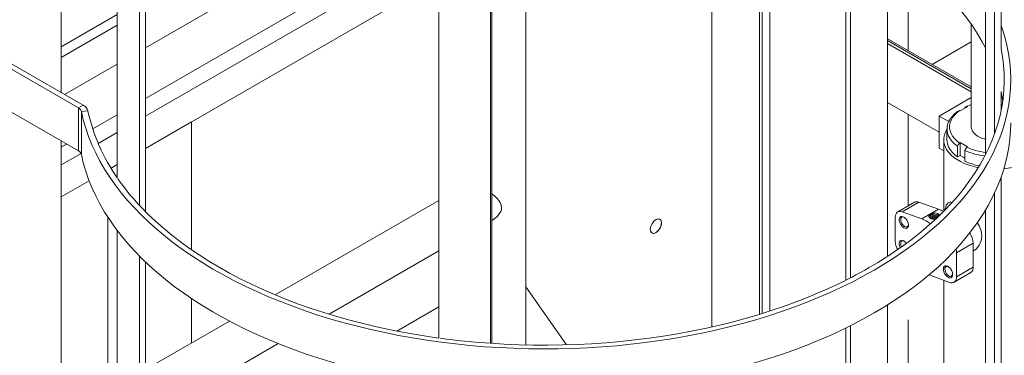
# Model space of a CAD drawing. Header units: millimetres. Extents: x 450 to 25135, y 150 to 17673.
# Tile 340 of 463: x 20562 to 21312, y 9993 to 10249. Entities that reach past the tile are written whole.
import ezdxf

# ---------------------------------------------------------------- set-up
doc = ezdxf.new("R2010")
doc.units = ezdxf.units.MM
doc.linetypes.add('SLD-Centrada-doble', pattern=[12.7, 6.35, -1.27, 1.27, -1.27, 1.27, -1.27])
doc.linetypes.add('SLD-Continua', pattern=[0])
doc.layers.add('OCULTA', color=8, linetype='SLD-Continua')

msp = doc.modelspace()

# ---------------------------------------------------------------- linework, layer by layer
at = {"layer": 'OCULTA', "linetype": 'SLD-Continua', "lineweight": 18, "ltscale": 30}
for p, q in [((21309.35, 10226.88), (21309.35, 10630.49)), ((21304.43, 10162.23), (21304.43, 10618.56)), ((21297.48, 10146.21), (21297.48, 10605.47)), ((20636.51, 10128.44), (20636.51, 10589.8)), ((20653.42, 10107.51), (20653.42, 10570.39)), ((20657.95, 10102.86), (20657.95, 10565.94)), ((21222.97, 10068.76), (21222.97, 10533.26)), ((21194.68, 10052.43), (21194.68, 10517.39)), ((21191.15, 10050.68), (21191.15, 10515.64)), ((21125.41, 10024.68), (21125.41, 10490.18)), ((21089.16, 10015.09), (21089.16, 10480.75)), ((20881.32, 10006.58), (20881.32, 10472.41)), ((20920.71, 10002.58), (20920.71, 10468.46)), ((20921.58, 10002.55), (20921.58, 10468.41)), ((20947.43, 10001.38), (20947.43, 10467.26)), ((20593.88, 10193.43), (20593.88, 10397.94)), ((20881.32, 10356.44), (20657.95, 10227.53)), ((21127.53, 10025.33), (21127.53, 10348.44)), ((21133.18, 10027.12), (21133.18, 10346.65)), ((21133.18, 10027.12), (21133.18, 10346.65)), ((21133.18, 10027.12), (21133.18, 10346.65)), ((20657.95, 10188.96), (20881.32, 10317.88)), ((20880.58, 10303.98), (20657.95, 10175.49)), ((20657.95, 10150.98), (20881.32, 10279.9)), ((20657.95, 10150.98), (20881.32, 10279.9)), ((20657.95, 10150.98), (20881.32, 10279.9)), ((20636.51, 10252.94), (20593.88, 10228.33)), ((20636.51, 10244.78), (20593.88, 10220.17)), ((21286.65, 10245.6), (21286.65, 10167.43)), ((21286.65, 10197.81), (21223.92, 10234.01)), ((21286.65, 10194.13), (21222.97, 10230.88)), ((21286.65, 10232.09), (21256.95, 10214.95)), ((20606.95, 10181.81), (20541.84, 10219.39)), ((20610.49, 10183.85), (20545.37, 10221.43)), ((20636.51, 10215.16), (20596.38, 10191.99)), ((21286.65, 10189.67), (21262.23, 10175.57)), ((21309.35, 10179.82), (21309.35, 10193.95)), ((20606.95, 10149.14), (20541.84, 10186.72)), ((21262.23, 10163.31), (21222.97, 10185.97)), ((21278.13, 10179.47), (21277.59, 10179.78)), ((21278.13, 10179.47), (21283.79, 10182.74)), ((21281.83, 10182.24), (21281.83, 10181.6)), ((21283.79, 10182.74), (21283.25, 10183.05)), ((20617.77, 10165.77), (20636.51, 10176.59)), ((21262.23, 10175.57), (21269.46, 10171.4)), ((21262.23, 10175.57), (21262.23, 10151.07)), ((20657.95, 10150.98), (20693, 10171.22)), ((20657.95, 10150.98), (20693, 10171.22)), ((20657.95, 10150.98), (20693, 10171.22)), ((20693, 10073.78), (20693, 10171.22)), ((20693, 10073.78), (20693, 10171.22)), ((20693, 10073.78), (20693, 10171.22)), ((21268.15, 10165.8), (21268.15, 10157.63)), ((20636.51, 10163.12), (20621.95, 10154.71)), ((21265.65, 10157.63), (21265.65, 10103.06)), ((20593.88, 10151.98), (20597.95, 10154.33)), ((20593.88, 9919.34), (20593.88, 10152.95)), ((21262.23, 10151.07), (21265.65, 10149.1)), ((21276.17, 10152.63), (21276.17, 10144.46)), ((21278.13, 10155.39), (21277.59, 10155.08)), ((21283.79, 10152.13), (21278.13, 10155.39)), ((21278.13, 10145.59), (21278.13, 10155.39)), ((21283.25, 10151.82), (21283.79, 10152.13)), ((20608.93, 10147.19), (20593.88, 10138.51)), ((21278.13, 10145.59), (21276.17, 10144.46)), ((21280.96, 10143.96), (21278.13, 10145.59)), ((21281.83, 10143.46), (21280.96, 10143.96)), ((21281.83, 10141.19), (21281.83, 10149.36)), ((20631.74, 10135.86), (20636.51, 10138.61)), ((20631.74, 10135.86), (20636.51, 10138.61)), ((20631.74, 10135.86), (20636.51, 10138.61)), ((20631.74, 10135.86), (20636.51, 10138.61)), ((20631.74, 10135.86), (20636.51, 10138.61)), ((20631.74, 10135.86), (20636.51, 10138.61)), ((21309.35, 9725.45), (21309.35, 10129.06)), ((20593.88, 10114), (20615.1, 10126.25)), ((20593.88, 10114), (20615.1, 10126.25)), ((20593.88, 10114), (20615.1, 10126.25)), ((21304.43, 9692.28), (21304.43, 10117.13)), ((20881.32, 10111.45), (20756.67, 10039.51)), ((21243.41, 10109.99), (21230.69, 10102.65)), ((21261.68, 10104.7), (21246.83, 10110.1)), ((21267.46, 10107.02), (21266.51, 10104.11)), ((20629.36, 9966.04), (20629.36, 10098.52)), ((20629.36, 9966.04), (20629.36, 10098.52)), ((20629.36, 9966.04), (20629.36, 10098.52)), ((21228.78, 10080.22), (21228.78, 10098.44)), ((21234.1, 10102.75), (21248.96, 10097.36)), ((21255.26, 10099.41), (21255.26, 10098.48)), ((21256.64, 10099.12), (21257.49, 10099.61)), ((21257.49, 10098.73), (21257.42, 10098.68)), ((21257.49, 10099.61), (21257.49, 10098.73)), ((21259.18, 10097.75), (21257.49, 10098.73)), ((21257.49, 10097.62), (21258.34, 10098.11)), ((21257.49, 10097.62), (21257.49, 10097.11)), ((21258.34, 10098.11), (21258.34, 10097.26)), ((21260.88, 10100.6), (21259.18, 10099.62)), ((21259.18, 10098.6), (21261.73, 10100.07)), ((21261.73, 10099.22), (21259.18, 10097.75)), ((21259.18, 10098.6), (21259.18, 10097.75)), ((21261.73, 10100.07), (21261.73, 10099.22)), ((21297.48, 9715.02), (21297.48, 10104.04)), ((20921.58, 10096.12), (20922.35, 10096.56)), ((21255.27, 10093.71), (21255.56, 10093.48)), ((21258.34, 10097.26), (21257.98, 10097.05)), ((20636.51, 9627.01), (20636.51, 10088.37)), ((21288.18, 10060.64), (21288.18, 10078.85)), ((20653.42, 9606.09), (20653.42, 10068.96)), ((20797.86, 10024.72), (20881.32, 10072.89)), ((21275.45, 10071.5), (21275.45, 10053.29)), ((20657.95, 9601.44), (20657.95, 10064.51)), ((21270.13, 10048.97), (21255.27, 10054.37)), ((21273.54, 10049.08), (21286.27, 10056.42)), ((20978.41, 10001.45), (20947.43, 10045.7)), ((20978.41, 10001.45), (20947.43, 10045.7)), ((20978.41, 10001.45), (20947.43, 10045.7)), ((21265.65, 10050.6), (21265.65, 9807.65)), ((20693, 10002.77), (20693, 10036.65)), ((20693, 10002.77), (20693, 10036.65)), ((20693, 10002.77), (20693, 10036.65)), ((20849.24, 10011.93), (20881.32, 10030.45)), ((20849.24, 10011.93), (20881.32, 10030.45)), ((20849.24, 10011.93), (20881.32, 10030.45)), ((20881.32, 10030.45), (20849.24, 10011.93)), ((20881.32, 10030.45), (20849.24, 10011.93)), ((20881.32, 10030.45), (20849.24, 10011.93)), ((21222.97, 9567.33), (21222.97, 10031.84)), ((20721.93, 10019.46), (20657.95, 9982.53)), ((21194.68, 9551), (21194.68, 10015.96)), ((21191.15, 9549.25), (21191.15, 10014.21)), ((20657.95, 9943.97), (20759.06, 10002.33))]:
    msp.add_line(p, q, dxfattribs=at)
at = {"layer": 'OCULTA', "linetype": 'SLD-Centrada-doble', "lineweight": 18, "ltscale": 30}
for p, q in [((21238.54, 10225.57), (21238.54, 10294.15)), ((21238.54, 10225.57), (21238.54, 10294.15)), ((21238.54, 10225.57), (21238.54, 10294.15)), ((21286.65, 10196.28), (21222.97, 10233.04)), ((20610.49, 10183.85), (20606.95, 10181.81)), ((20606.95, 10181.81), (20606.95, 10149.14)), ((20614.12, 10179.52), (20609.16, 10179.19)), ((20609.16, 10179.19), (20609.16, 10146.52)), ((21238.54, 10107.18), (21238.54, 10176.98)), ((21238.54, 10107.18), (21238.54, 10176.98)), ((21238.54, 10107.18), (21238.54, 10176.98)), ((21234.1, 10102.75), (21246.83, 10110.1)), ((21248.96, 10097.36), (21261.68, 10104.7)), ((21255.79, 10098.63), (21255.79, 10097.75)), ((21255.27, 10093.71), (21256.79, 10094.59)), ((21275.45, 10071.5), (21288.18, 10078.85)), ((21275.45, 10053.29), (21288.18, 10060.64)), ((21238.54, 9830.05), (21238.54, 10042.29)), ((21238.54, 9830.05), (21238.54, 10042.29)), ((21238.54, 9830.05), (21238.54, 10042.29))]:
    msp.add_line(p, q, dxfattribs=at)
at = {"layer": 'OCULTA', "linetype": 'SLD-Continua', "lineweight": 18, "ltscale": 30, "flags": 128}
for points in [[(21297.48, 10227.56), (21295.01, 10232.19), (21291.45, 10238.27), (21287.56, 10244.28), (21283.34, 10250.21), (21278.8, 10256.06), (21273.93, 10261.83), (21268.75, 10267.51), (21263.27, 10273.08), (21257.47, 10278.56), (21251.38, 10283.92), (21245, 10289.17), (21238.33, 10294.3), (21231.39, 10299.31), (21224.17, 10304.19), (21222.97, 10304.97)], [(20609.16, 10179.19), (20610.64, 10172.78), (20612.48, 10166.41), (20614.66, 10160.07), (20617.19, 10153.78), (20620.06, 10147.54), (20623.28, 10141.35), (20626.82, 10135.22), (20630.7, 10129.16), (20634.91, 10123.18), (20639.45, 10117.27), (20644.3, 10111.45), (20649.47, 10105.72), (20654.95, 10100.09), (20660.74, 10094.56), (20666.82, 10089.14), (20673.2, 10083.83), (20679.87, 10078.64), (20686.81, 10073.57), (20694.03, 10068.64), (20701.51, 10063.83), (20709.25, 10059.17), (20717.25, 10054.65), (20725.48, 10050.27), (20733.96, 10046.05), (20742.65, 10041.99), (20751.57, 10038.08), (20760.69, 10034.34), (20770.02, 10030.77), (20779.53, 10027.36), (20789.23, 10024.14), (20799.1, 10021.09), (20809.13, 10018.22), (20819.31, 10015.54), (20829.63, 10013.04), (20840.08, 10010.73), (20850.66, 10008.61), (20861.34, 10006.69), (20872.13, 10004.96), (20883, 10003.43), (20893.95, 10002.1), (20904.97, 10000.96), (20916.05, 10000.03), (20927.17, 9999.3), (20938.32, 9998.78), (20949.5, 9998.45), (20960.69, 9998.33), (20971.88, 9998.42), (20983.07, 9998.7), (20994.23, 9999.19), (21005.35, 9999.89), (21016.44, 10000.78), (21027.47, 10001.88), (21038.43, 10003.17), (21049.32, 10004.67), (21060.12, 10006.36), (21070.83, 10008.25), (21081.42, 10010.33), (21091.9, 10012.61), (21102.25, 10015.07), (21112.45, 10017.72), (21122.51, 10020.56), (21132.41, 10023.57), (21142.14, 10026.77), (21151.68, 10030.14), (21161.04, 10033.68), (21170.2, 10037.39), (21179.16, 10041.27), (21187.9, 10045.31), (21196.41, 10049.5), (21204.69, 10053.85), (21212.73, 10058.34), (21220.52, 10062.98), (21228.05, 10067.76), (21235.31, 10072.67), (21242.31, 10077.71), (21249.02, 10082.88), (21255.45, 10088.17), (21261.59, 10093.57), (21267.43, 10099.08), (21272.97, 10104.7), (21278.2, 10110.41), (21283.11, 10116.21), (21287.7, 10122.1), (21291.97, 10128.08), (21295.91, 10134.12), (21299.52, 10140.24), (21302.79, 10146.42), (21305.72, 10152.65), (21308.31, 10158.93), (21310.56, 10165.26), (21312.46, 10171.63), (21314.01, 10178.03), (21315.21, 10184.45), (21316.06, 10190.89), (21316.56, 10197.34), (21316.7, 10203.8), (21316.49, 10210.26), (21315.93, 10216.71), (21315.02, 10223.15), (21313.76, 10229.57), (21312.14, 10235.96), (21310.18, 10242.32), (21309.35, 10244.71)], [(21222.97, 10068.8), (21228.04, 10072.16), (21235.11, 10077.1), (21241.91, 10082.18), (21248.43, 10087.37), (21254.66, 10092.69), (21260.59, 10098.11), (21266.22, 10103.64), (21271.55, 10109.27), (21276.56, 10114.99), (21281.25, 10120.81), (21285.62, 10126.7), (21289.67, 10132.68), (21293.39, 10138.72), (21296.77, 10144.83), (21299.81, 10151), (21302.51, 10157.22), (21304.87, 10163.49), (21306.88, 10169.8), (21308.55, 10176.14), (21309.86, 10182.51), (21310.82, 10188.9), (21311.44, 10195.3), (21311.7, 10201.72), (21311.6, 10208.13), (21311.15, 10214.54), (21310.36, 10220.94), (21309.3, 10226.87)], [(21310.56, 10186.88), (21310.36, 10188.27), (21309.3, 10194.2)], [(21277.59, 10179.78), (21275.54, 10178.11), (21273.79, 10176.33), (21272.37, 10174.45), (21271.29, 10172.5), (21270.56, 10170.5), (21270.2, 10168.46), (21270.2, 10166.41), (21270.56, 10164.37), (21271.29, 10162.36), (21272.37, 10160.41), (21273.79, 10158.53), (21275.54, 10156.75), (21277.59, 10155.08)], [(21276.17, 10178.97), (21276.97, 10179.43), (21277.59, 10179.78)], [(21283.25, 10183.05), (21282.45, 10182.59), (21281.83, 10182.24)], [(21286.65, 10184.42), (21286.14, 10184.24), (21283.25, 10183.05)], [(21276.17, 10152.63), (21273.95, 10154.4), (21272.07, 10156.3), (21270.54, 10158.3), (21269.38, 10160.39), (21268.59, 10162.53), (21268.2, 10164.7), (21268.2, 10166.89), (21268.59, 10169.07), (21269.38, 10171.21), (21270.54, 10173.29), (21272.07, 10175.3), (21273.95, 10177.2), (21276.17, 10178.97)], [(20609.16, 10146.52), (20610.64, 10140.12), (20612.48, 10133.74), (20614.66, 10127.41), (20617.19, 10121.12), (20620.06, 10114.87), (20623.28, 10108.68), (20626.82, 10102.56), (20630.7, 10096.5), (20634.91, 10090.51), (20639.45, 10084.61), (20644.3, 10078.79), (20649.47, 10073.06), (20654.95, 10067.42), (20660.74, 10061.89), (20666.82, 10056.47), (20673.2, 10051.16), (20679.87, 10045.97), (20686.81, 10040.91), (20694.03, 10035.97), (20701.51, 10031.17), (20709.25, 10026.5), (20717.25, 10021.98), (20725.48, 10017.61), (20733.96, 10013.39), (20742.65, 10009.32), (20751.57, 10005.42), (20760.69, 10001.67), (20770.02, 9998.1), (20779.53, 9994.7), (20789.23, 9991.47), (20799.1, 9988.42), (20809.13, 9985.55), (20819.31, 9982.87), (20829.63, 9980.37), (20840.08, 9978.06), (20850.66, 9975.95), (20861.34, 9974.02), (20872.13, 9972.3), (20883, 9970.76), (20893.95, 9969.43), (20904.97, 9968.3), (20916.05, 9967.37), (20927.17, 9966.64), (20938.32, 9966.11), (20949.5, 9965.79), (20960.69, 9965.67), (20971.88, 9965.75), (20983.07, 9966.04), (20994.23, 9966.53), (21005.35, 9967.22), (21016.44, 9968.12), (21027.47, 9969.21), (21038.43, 9970.51), (21049.32, 9972), (21060.12, 9973.7), (21070.83, 9975.59), (21081.42, 9977.67), (21091.9, 9979.94), (21102.25, 9982.41), (21112.45, 9985.06), (21122.51, 9987.89), (21132.41, 9990.91), (21142.14, 9994.1), (21151.68, 9997.47), (21161.04, 10001.02), (21170.2, 10004.73), (21179.16, 10008.6), (21187.9, 10012.64), (21196.41, 10016.83), (21204.69, 10021.18), (21212.73, 10025.68), (21220.52, 10030.31), (21228.05, 10035.09), (21235.31, 10040.01), (21242.31, 10045.05), (21249.02, 10050.22), (21255.45, 10055.5), (21261.59, 10060.91), (21267.43, 10066.42), (21272.97, 10072.03), (21278.2, 10077.74), (21283.11, 10083.55), (21287.7, 10089.44), (21291.97, 10095.41), (21295.91, 10101.46), (21299.52, 10107.57), (21302.79, 10113.75), (21305.72, 10119.98), (21308.31, 10126.27), (21310.56, 10132.6), (21312.46, 10138.96), (21314.01, 10145.36), (21315.21, 10151.78), (21316.06, 10158.22), (21316.56, 10164.68), (21316.7, 10170.55)], [(21291.97, 10136.35), (21291.02, 10136.54), (21287.61, 10137.39), (21284.35, 10138.41), (21281.28, 10139.61), (21278.42, 10140.98), (21275.79, 10142.49), (21273.43, 10144.14), (21271.35, 10145.92), (21269.57, 10147.8), (21268.11, 10149.77), (21266.98, 10151.81), (21266.19, 10153.9), (21265.75, 10156.03), (21265.66, 10158.17), (21265.93, 10160.3), (21266.54, 10162.42), (21267.5, 10164.49), (21268.15, 10165.56)], [(21286.65, 10167.43), (21286.68, 10166.89), (21286.98, 10165.45), (21287.63, 10164.05), (21288.61, 10162.72), (21289.91, 10161.47), (21291.49, 10160.35), (21293.32, 10159.36), (21295.38, 10158.53), (21297.48, 10157.9)], [(21341.15, 10165.56), (21341.19, 10165.5), (21342.32, 10163.46), (21343.11, 10161.37), (21343.55, 10159.24), (21343.64, 10157.1), (21343.38, 10154.96), (21342.76, 10152.85), (21341.8, 10150.78), (21340.5, 10148.77), (21338.88, 10146.85), (21336.95, 10145.02), (21334.73, 10143.3), (21332.23, 10141.72), (21329.48, 10140.28), (21326.51, 10138.99), (21323.34, 10137.88), (21320, 10136.94), (21316.53, 10136.19), (21312.94, 10135.64), (21311.46, 10135.47)], [(21276.17, 10144.46), (21273.95, 10146.24), (21272.07, 10148.14), (21270.54, 10150.14), (21269.38, 10152.22), (21268.59, 10154.36), (21268.2, 10156.54), (21268.15, 10157.63)], [(21277.59, 10155.08), (21276.8, 10153.71), (21276.17, 10152.63)], [(21281.83, 10149.36), (21282.62, 10150.74), (21283.25, 10151.82)], [(20921.58, 10116.45), (20923.6, 10114.82), (20925.62, 10112.93), (20927.08, 10111.24), (20928.25, 10109.39), (20928.84, 10107.81), (20929.06, 10106.09)], [(20653.47, 10107.53), (20654.32, 10106.62), (20659.79, 10101.04), (20665.56, 10095.56), (20671.63, 10090.18), (20678, 10084.93), (20684.65, 10079.79), (20691.58, 10074.77), (20698.78, 10069.89), (20706.24, 10065.14), (20713.97, 10060.53), (20721.94, 10056.06), (20730.16, 10051.74), (20738.61, 10047.57), (20747.28, 10043.56), (20756.17, 10039.71), (20765.27, 10036.03), (20774.57, 10032.52), (20784.05, 10029.17), (20793.71, 10026.01), (20803.55, 10023.02), (20813.54, 10020.21), (20823.68, 10017.59), (20833.96, 10015.15), (20844.37, 10012.91), (20854.9, 10010.85), (20865.54, 10008.99), (20876.27, 10007.33), (20881.32, 10006.62)], [(20929.06, 10106.09), (20928.89, 10104.55), (20928.38, 10102.99), (20927.31, 10101.08), (20925.86, 10099.31), (20923.58, 10097.36), (20922.32, 10096.64)], [(21228.78, 10098.44), (21228.88, 10099.68), (21229.17, 10100.77), (21229.64, 10101.67), (21230.28, 10102.37), (21231.08, 10102.84), (21231.99, 10103.06), (21233.01, 10103.03), (21234.1, 10102.75)], [(21235.28, 10090.6), (21234.33, 10091.3), (21233.45, 10092.25), (21232.7, 10093.38), (21232.15, 10094.61), (21231.82, 10095.85), (21231.76, 10097), (21231.95, 10097.97), (21232.4, 10098.7), (21233.05, 10099.14), (21233.88, 10099.24), (21234.8, 10099), (21235.77, 10098.45), (21236.69, 10097.61), (21237.52, 10096.56), (21238.17, 10095.37), (21238.62, 10094.13), (21238.81, 10092.92), (21238.75, 10091.85), (21238.42, 10090.99), (21237.87, 10090.4), (21237.12, 10090.13), (21236.24, 10090.2), (21235.28, 10090.6)], [(21235.59, 10098.57), (21235.42, 10098.65), (21234.57, 10098.84), (21233.84, 10098.68), (21233.29, 10098.2), (21232.97, 10097.44), (21232.91, 10096.46), (21233.1, 10095.35), (21233.54, 10094.22), (21234.19, 10093.15), (21234.99, 10092.25), (21235.86, 10091.59)], [(21259.37, 10097), (21258.88, 10096.95), (21257.49, 10097.11), (21256.21, 10097.49), (21255.17, 10098.04), (21254.5, 10098.71), (21254.28, 10099.42), (21254.52, 10100.12), (21255.2, 10100.77), (21256.25, 10101.32), (21257.56, 10101.7), (21258.97, 10101.84), (21260.31, 10101.69), (21261.45, 10101.26), (21261.45, 10101.26)], [(21261.45, 10100.36), (21260.44, 10100.79), (21259.26, 10101.03), (21258.01, 10101.05), (21256.8, 10100.87), (21255.74, 10100.48), (21254.92, 10099.93), (21254.42, 10099.27), (21254.33, 10099.01)], [(21258.34, 10100.1), (21257.75, 10100.3), (21257.06, 10100.35), (21256.38, 10100.24), (21255.79, 10100), (21255.4, 10099.68), (21255.26, 10099.31), (21255.4, 10098.95), (21255.79, 10098.63)], [(21255.79, 10097.75), (21255.4, 10098.08), (21255.26, 10098.48)], [(21261.45, 10101.26), (21262.07, 10100.78), (21262.49, 10100.11)], [(21262.26, 10099.7), (21262.19, 10099.78), (21261.45, 10100.36)], [(21050.82, 10094.24), (21050.69, 10095.34), (21050.33, 10096.24), (21049.75, 10096.88), (21048.98, 10097.22), (21048.07, 10097.25), (21047.07, 10096.96), (21046.04, 10096.37), (21045.05, 10095.51), (21044.14, 10094.43), (21043.37, 10093.2), (21042.79, 10091.89), (21042.42, 10090.57), (21042.3, 10089.32), (21042.42, 10088.21), (21042.79, 10087.32), (21043.37, 10086.68), (21044.14, 10086.33), (21045.05, 10086.31), (21046.04, 10086.6), (21047.07, 10087.19), (21048.07, 10088.05), (21048.98, 10089.13), (21049.75, 10090.36), (21050.33, 10091.67), (21050.69, 10092.99), (21050.82, 10094.24)], [(21050.82, 10094.24), (21050.69, 10095.34), (21050.33, 10096.24), (21049.75, 10096.88), (21048.98, 10097.22), (21048.07, 10097.25), (21047.07, 10096.96), (21046.04, 10096.37), (21045.05, 10095.51), (21044.14, 10094.43), (21043.37, 10093.2), (21042.79, 10091.89), (21042.42, 10090.57), (21042.3, 10089.32), (21042.42, 10088.21), (21042.79, 10087.32), (21043.37, 10086.68), (21044.14, 10086.33), (21045.05, 10086.31), (21046.04, 10086.6), (21047.07, 10087.19), (21048.07, 10088.05), (21048.98, 10089.13), (21049.75, 10090.36), (21050.33, 10091.67), (21050.69, 10092.99), (21050.82, 10094.24)], [(21050.82, 10094.24), (21050.69, 10095.34), (21050.33, 10096.24), (21049.75, 10096.88), (21048.98, 10097.22), (21048.07, 10097.25), (21047.07, 10096.96), (21046.04, 10096.37), (21045.05, 10095.51), (21044.14, 10094.43), (21043.37, 10093.2), (21042.79, 10091.89), (21042.42, 10090.57), (21042.3, 10089.32), (21042.42, 10088.21), (21042.79, 10087.32), (21043.37, 10086.68), (21044.14, 10086.33), (21045.05, 10086.31), (21046.04, 10086.6), (21047.07, 10087.19), (21048.07, 10088.05), (21048.98, 10089.13), (21049.75, 10090.36), (21050.33, 10091.67), (21050.69, 10092.99), (21050.82, 10094.24)], [(21046.54, 10096.69), (21046.81, 10096.83), (21047.85, 10097.21), (21048.81, 10097.24), (21049.63, 10096.93), (21050.26, 10096.3), (21050.65, 10095.38), (21050.78, 10094.24), (21050.78, 10094.24), (21050.65, 10092.94), (21050.26, 10091.57), (21049.63, 10090.22), (21048.81, 10088.96), (21047.85, 10087.89), (21046.81, 10087.05), (21045.74, 10086.52), (21044.73, 10086.31), (21043.84, 10086.45), (21043.11, 10086.93), (21042.6, 10087.71), (21042.33, 10088.75), (21042.3, 10089.34), (21042.33, 10088.75), (21042.6, 10087.71), (21043.11, 10086.93), (21043.84, 10086.45), (21044.73, 10086.31), (21045.74, 10086.52), (21046.81, 10087.05), (21047.85, 10087.89), (21048.81, 10088.96), (21049.63, 10090.22), (21050.26, 10091.57), (21050.65, 10092.94), (21050.78, 10094.24), (21050.78, 10094.24), (21050.65, 10095.38), (21050.26, 10096.3), (21049.63, 10096.93), (21048.81, 10097.24), (21047.85, 10097.21), (21046.81, 10096.83), (21046.54, 10096.69)], [(21042.3, 10089.34), (21042.33, 10088.75), (21042.6, 10087.71), (21043.11, 10086.93), (21043.84, 10086.45), (21044.73, 10086.31), (21045.74, 10086.52), (21046.81, 10087.05), (21047.85, 10087.89), (21048.81, 10088.96), (21049.63, 10090.22), (21050.26, 10091.57), (21050.65, 10092.94), (21050.78, 10094.24), (21050.78, 10094.24)], [(21050.78, 10094.24), (21050.65, 10095.38), (21050.26, 10096.3), (21049.63, 10096.93), (21048.81, 10097.24), (21047.85, 10097.21), (21046.81, 10096.83), (21046.54, 10096.69)], [(21291.25, 10094.45), (21292.69, 10091.97), (21294.08, 10088.15), (21294.57, 10084.25), (21294.06, 10080.52), (21292.67, 10077.28), (21290.59, 10074.65), (21288.18, 10072.82)], [(21232.62, 10075.32), (21232.15, 10076.4), (21231.82, 10077.64), (21231.76, 10078.78), (21231.95, 10079.76), (21232.4, 10080.49), (21233.05, 10080.92), (21233.88, 10081.03), (21234.8, 10080.79), (21235.77, 10080.24), (21236.69, 10079.4), (21237.28, 10078.69)], [(21235.59, 10080.36), (21235.42, 10080.44), (21234.57, 10080.62), (21233.84, 10080.47), (21233.29, 10079.99), (21232.97, 10079.23), (21232.91, 10078.25), (21233.1, 10077.14), (21233.54, 10076), (21233.55, 10075.99)], [(21275.06, 10074.27), (21275.35, 10072.85), (21275.45, 10071.5)], [(21268.94, 10052.96), (21267.99, 10053.66), (21267.11, 10054.62), (21266.36, 10055.75), (21265.8, 10056.98), (21265.48, 10058.21), (21265.42, 10059.36), (21265.61, 10060.33), (21266.05, 10061.07), (21266.71, 10061.5), (21267.53, 10061.6), (21268.46, 10061.37), (21269.42, 10060.81), (21270.35, 10059.98), (21271.17, 10058.92), (21271.83, 10057.73), (21272.27, 10056.49), (21272.47, 10055.29), (21272.4, 10054.22), (21272.08, 10053.35), (21271.53, 10052.77), (21270.78, 10052.49), (21269.9, 10052.56), (21268.94, 10052.96)], [(21269.24, 10060.94), (21269.08, 10061.01), (21268.23, 10061.2), (21267.5, 10061.04), (21266.95, 10060.57), (21266.63, 10059.8), (21266.56, 10058.82), (21266.76, 10057.72), (21267.2, 10056.58), (21267.85, 10055.51), (21268.64, 10054.61), (21269.52, 10053.96)], [(20920.72, 10002.61), (20931.01, 10002), (20942.09, 10001.53), (20953.19, 10001.28), (20964.31, 10001.22), (20975.42, 10001.37), (20986.51, 10001.72), (20997.59, 10002.28), (21008.62, 10003.04), (21019.61, 10004), (21030.54, 10005.16), (21041.4, 10006.52), (21052.18, 10008.08), (21062.87, 10009.84), (21073.45, 10011.79), (21083.93, 10013.93), (21094.28, 10016.27), (21104.5, 10018.79), (21114.57, 10021.5), (21124.49, 10024.39), (21134.24, 10027.47), (21143.82, 10030.72), (21153.22, 10034.14), (21162.42, 10037.74), (21171.43, 10041.5), (21180.22, 10045.42), (21188.79, 10049.5), (21194.65, 10052.45)], [(21255.27, 10054.37), (21254.49, 10054.67), (21254.48, 10054.68)], [(21275.45, 10053.29), (21275.35, 10052.05), (21275.06, 10050.96), (21274.59, 10050.05), (21273.94, 10049.35), (21273.15, 10048.89), (21272.23, 10048.66), (21271.21, 10048.69), (21270.13, 10048.97)], [(20882.26, 10006.49), (20887.09, 10005.86), (20897.98, 10004.59), (20908.94, 10003.53), (20919.78, 10002.67)]]:
    msp.add_lwpolyline(points, dxfattribs=at)
at = {"layer": 'OCULTA', "linetype": 'SLD-Continua', "lineweight": 18, "ltscale": 900}
for centre, radius, start, end in [((21223.11, 10232.57), 1.65, 60.61013, 94.85226), ((20605.11, 10178.02), 4.21, 16.04978, 64.02041), ((20607.45, 10177.6), 6.95, 16.04978, 64.02041), ((20751.23, 10209.3), 140.3, 192.25435, 215.1543), ((20677.11, 10158.2), 83.41, 180.97401, 183.56777), ((21303.15, 10197.02), 49.39, 246.24158, 263.40927), ((20605.11, 10145.36), 4.21, 16.04978, 64.02041), ((21302.88, 10196.41), 51.54, 245.89348, 263.40841), ((21302.17, 10186.22), 49.41, 245.6865, 259.05658), ((20788.02, 10233.56), 184.36, 214.95215, 222.9212), ((21245.23, 10106.49), 3.94, 66.08646, 117.38076), ((21271.04, 10106.46), 3.6, 74.40573, 172.02323), ((21240.77, 10075.87), 22.99, 50.88809, 69.12954), ((21244.54, 10077.83), 23.65, 56.81008, 61.59784), ((21245.39, 10078.32), 23.65, 56.81008, 61.59784), ((21246.24, 10078.81), 23.65, 56.81008, 61.59784), ((21247.5, 10080.04), 22.8, 59.18997, 61.64164), ((21248.33, 10079.55), 24.51, 56.8528, 59.19102), ((21254.56, 10085.45), 20.53, 57.97071, 69.69111), ((21237, 10092.98), 1.8, 230.55464, 0.29304), ((21274.31, 10078.25), 13.88, 2.45014, 35.97828), ((21242.01, 10080.67), 13.24, 181.93966, 210.636), ((21044.54, 10345.24), 329.02, 297.28177, 302.70061), ((21283.57, 10060.18), 4.63, 305.67836, 5.62908), ((21270.66, 10055.35), 1.8, 230.55464, 0.29304)]:
    msp.add_arc(centre, radius, start, end, dxfattribs=at)

doc.saveas('drawing.dxf')
